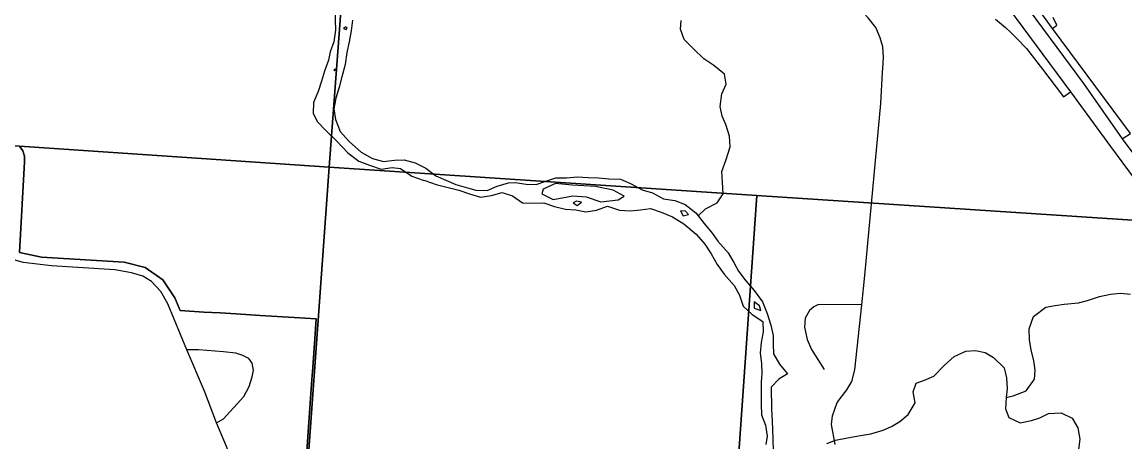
# Model space of a CAD drawing. Extents: x 114843 to 284848, y 317643 to 566895.
# Drawn here: x 241872 to 248717, y 389274 to 391884 of the extents above; entities that cross this region are included whole.
import ezdxf

# ---------------------------------------------------------------- set-up
doc = ezdxf.new("R2010")
doc.units = 0
for name, color, linetype in [('GM_X_City_Street', 7, 'Continuous'), ('GM_X_Corporation', 7, 'Continuous'), ('GM_X_County_Road', 7, 'Continuous'), ('GM_X_Interchange_Ramps', 7, 'Continuous'), ('GM_X_Interstate_Route', 7, 'Continuous'), ('GM_X_Major_River', 7, 'Continuous'), ('GM_X_Minor_River', 7, 'Continuous'), ('GM_X_Section', 7, 'Continuous')]:
    doc.layers.add(name, color=color, linetype=linetype)

msp = doc.modelspace()

# ---------------------------------------------------------------- linework, layer by layer
at = {"layer": 'GM_X_City_Street'}
for points in [[(243627.4, 388839.4), (243529.8, 388897.1), (243428.6, 388945.9), (243334.5, 388998.2), (243277.6, 389043.8), (243224.1, 389101.8), (243161.6, 389193.3), (243139.9, 389246.2), (243078.7, 389392.5), (243003, 389590), (242895.1, 389845.7), (242776.3, 390133.1), (242733.3, 390208.8), (242674.5, 390270.3), (242621.2, 390305.3), (242550.3, 390326), (242447.6, 390342.9), (242054.8, 390368.4), (241877.8, 390388.4), (241814, 390407.3)], [(247083.9, 390126.4), (246815.6, 390129.1), (246785.5, 390113.2), (246759.5, 390091.2), (246731.4, 390043.2), (246727.2, 389987.1), (246745, 389910.8), (246770.8, 389848.6), (246850.3, 389724.1)], [(243078.7, 389392.5), (243122.8, 389417.6), (243247.4, 389556.4), (243280.5, 389618.6), (243299.5, 389678.8), (243308.1, 389719.6), (243298.9, 389763.8), (243279.2, 389793.7), (243242, 389811.1), (243199.4, 389826.7), (243121.5, 389834.9), (242965.8, 389846.2), (242895.1, 389845.7)]]:
    msp.add_lwpolyline(points, dxfattribs=at)
at = {"layer": 'GM_X_Corporation'}
for points in [[(241856.3, 391112.1), (241875.9, 391083.5), (241886.4, 391050.4), (241886.8, 391015.6), (241855.2, 390451.9), (241991.6, 390422.8), (242505.4, 390390.8), (242635.5, 390358.2), (242745.1, 390281), (242819.7, 390169.6), (242852.4, 390090.2), (242999.4, 390081.5), (243100.4, 390075.5), (243200.7, 390069.5), (243350.3, 390060.6), (243559.9, 390048.1), (243697.7, 390039.9), (243688.9, 389915.3), (243676.4, 389737.7), (243671, 389661.4), (243660.7, 389515.8), (243639.6, 389217.6)], [(243639.6, 389217.6), (243660.7, 389515.8), (243671, 389661.4), (243676.4, 389737.7), (243688.9, 389915.3), (243697.7, 390039.9), (243559.9, 390048.1), (243350.3, 390060.6), (243200.7, 390069.5), (243100.4, 390075.5), (242999.4, 390081.5), (242852.4, 390090.2), (242819.7, 390169.6), (242745.1, 390281), (242635.5, 390358.2), (242505.4, 390390.8), (241991.6, 390422.8), (241855.2, 390451.9), (241886.8, 391015.6), (241886.4, 391050.4), (241875.9, 391083.5), (241856.3, 391112.1)]]:
    msp.add_lwpolyline(points, dxfattribs=at)
at = {"layer": 'GM_X_County_Road'}
for points in [[(247215.9, 391626.9), (247217.8, 391664.9), (247213.8, 391728.8), (247198.3, 391785.6), (247170.4, 391849.2), (247122.5, 391909.9), (247061.2, 391976.1), (246995.2, 392027.1), (246954.2, 392051.7), (246893.8, 392069), (246820.9, 392086.2), (246683.1, 392090.6), (246438.8, 392108), (246200.2, 392124.2), (246194.9, 392124.5)], [(246917.7, 389257.7), (246895.3, 389382), (246901.3, 389436.2), (246931.1, 389518.5), (246990.9, 389598.8), (247022.9, 389649), (247040.7, 389723.3), (247083.9, 390126.4), (247103.5, 390309), (247202.2, 391377.3), (247213.1, 391572.6), (247215.9, 391626.9)]]:
    msp.add_lwpolyline(points, dxfattribs=at)
at = {"layer": 'GM_X_Interchange_Ramps'}
for points in [[(248700.5, 391157.9), (248750.8, 391191.3), (248267.3, 391842.7), (247764.9, 392536.6)], [(247914.3, 391900.7), (247938.5, 391881.3), (247976, 391849.4), (248007, 391819.6), (248044.7, 391784.3), (248105.3, 391719.5), (248204.7, 391591.4), (248335.8, 391418.8), (248380.1, 391449.7)], [(248267.3, 391842.7), (248295, 391864), (248272.5, 391912.6)]]:
    msp.add_lwpolyline(points, dxfattribs=at)
at = {"layer": 'GM_X_Interstate_Route'}
msp.add_line((248380.1, 391449.7), (248627.2, 391109.3), dxfattribs=at)
for points in [[(246303.1, 395187.8), (246405.3, 394824.8), (246545.1, 394451.2), (246677.3, 394124.9), (246754.1, 393971.1), (246874.7, 393732.6), (246979.1, 393556.8), (247067, 393416.7), (247413.4, 392937.1), (248040.2, 392070.4), (248459.4, 391501.5), (248700.5, 391157.9), (248995, 390761.4), (249194.9, 390475.9), (249325.2, 390290.5), (249412.4, 390144.3), (249538.5, 389896.4), (249615.3, 389737.3)], [(247278.4, 392945.6), (247293.6, 392923.8), (247953.8, 392028.2), (248380.1, 391449.7)], [(248627.2, 391109.3), (248921.7, 390712.8), (249121.6, 390427.2), (249251.9, 390241.9), (249339.1, 390095.6), (249354.1, 390068.1)]]:
    msp.add_lwpolyline(points, dxfattribs=at)
at = {"layer": 'GM_X_Major_River'}
for points in [[(243812, 392090.3), (243818.4, 392022.3), (243816.7, 391956.1), (243815.1, 391898.1), (243817.4, 391834), (243805.8, 391759.8), (243784.2, 391697.5), (243774.5, 391647.4), (243748.9, 391577.2), (243729.2, 391516.9), (243709.6, 391452.7), (243680, 391384.4), (243678.4, 391316.3), (243702.6, 391266.4), (243758.9, 391206.6), (243823.1, 391144.9), (243893.4, 391071.2), (243961.6, 391019.5), (244027.7, 390993.8), (244099.7, 390970.2), (244169.6, 390978.6), (244221.5, 390972.9), (244291.7, 390925.3), (244361.7, 390901.6)], [(243922.9, 391894.7), (243915.3, 391828.5), (243901.7, 391760.3), (243888.1, 391694.1), (243876.5, 391620), (243856.9, 391543.7), (243839.3, 391479.5), (243819.7, 391411.3), (243806.1, 391345.1), (243816.4, 391277.1), (243846.8, 391203.1), (243905, 391139.4), (243977.3, 391075.7), (244047.4, 391036), (244115.4, 391016.4), (244183.3, 391024.8), (244243.2, 391027.1), (244311.2, 391009.5), (244377.3, 390975.8), (244439.5, 390928.1), (244501.6, 390900.4), (244563.6, 390874.7), (244635.7, 390853.1), (244687.7, 390839.4), (244757.6, 390835.8), (244821.4, 390864.2), (244891.2, 390884.7)], [(243881.2, 391854.4), (243867.3, 391844.3), (243883.3, 391836.3)], [(243883.3, 391836.3), (243889.2, 391846.4), (243881.2, 391854.4)], [(243814.1, 391590.9), (243806.7, 391585.9), (243810.5, 391581)], [(243810.5, 391581), (243814.2, 391583.5), (243814.1, 391590.9)], [(244361.7, 390901.6), (244371.7, 390899.7), (244441.8, 390874), (244581.8, 390838.8), (244649.8, 390815.1), (244717.9, 390795.5), (244785.7, 390805.9), (244851.5, 390824.3), (244915.6, 390802.7), (244977.7, 390761), (245045.7, 390757.3), (245109.5, 390759.7), (245175.6, 390738.1), (245245.6, 390720.4), (245309.5, 390716.8), (245371.5, 390703.1), (245437.4, 390715.5), (245505.2, 390740), (245579.2, 390714.4), (245647.1, 390710.7), (245711, 390717.1), (245772.9, 390725.5), (245838.9, 390701.8), (245909, 390672.2), (245979.1, 390630.5), (246055.4, 390564.9), (246109.7, 390503.1), (246147.9, 390443.2), (246186.2, 390377.3), (246230.5, 390317.5), (246290.8, 390245.7), (246325.1, 390185.8), (246347.4, 390117.8), (246403.6, 390066.1), (246469.8, 390022.4), (246472.1, 389958.3), (246458.5, 389892.1), (246452.9, 389826), (246461.2, 389761.9), (246463.6, 389697.8), (246459.8, 389647.7), (246458.2, 389585.6), (246458.6, 389507.5), (246460.9, 389443.4), (246485.3, 389377.4), (246495.6, 389309.4), (246487.9, 389257.3)], [(244891.2, 390884.7), (244933.1, 390886.9), (245001.1, 390875.3), (245063, 390873.6), (245122.8, 390894), (245184.6, 390916.4), (245250.5, 390914.8), (245318.4, 390921.2), (245386.3, 390917.6), (245450.3, 390915.9), (245514.2, 390908.3), (245586.1, 390906.7), (245648.2, 390881), (245720.3, 390841.4), (245784.4, 390821.7), (245852.5, 390784.1), (245922.4, 390774.4), (245988.5, 390748.8), (246054.7, 390697.1), (246105, 390631.3), (246155.2, 390571.5), (246189.5, 390521.6), (246253.8, 390449.8), (246292.1, 390385.9), (246318.3, 390336), (246364.6, 390276.2), (246414.8, 390214.4), (246467.1, 390144.6), (246497.5, 390072.6), (246519.8, 390000.6), (246534.2, 389934.6), (246534.5, 389882.5), (246536.8, 389822.5), (246573.1, 389756.6), (246623.4, 389696.8), (246569.6, 389664.4), (246521.9, 389614), (246522.6, 389479.8), (246527.1, 389403.7), (246529.3, 389351.7), (246531.6, 389293.6), (246534.1, 389215.5)], [(245608.7, 390800.7), (245540.6, 390838.3), (245430.6, 390861.7), (245286.7, 390868.9), (245182.8, 390880.3), (245107.1, 390845.8), (245097.3, 390815.7)], [(245097.3, 390815.7), (245167.4, 390780.1), (245291.1, 390802.8), (245373, 390797.3), (245463.1, 390765.8), (245570.9, 390778.4), (245608.7, 390800.7)], [(245343.2, 390765.1), (245313.2, 390770.9), (245291.3, 390760.8)], [(245291.3, 390760.8), (245317.4, 390742.9), (245343.2, 390765.1)], [(245958.7, 390710.5), (245974.9, 390678.6), (246008.8, 390686.8)], [(246008.8, 390686.8), (245988.7, 390708.7), (245958.7, 390710.5)], [(246415.2, 390144.3), (246415.4, 390106.2), (246457.4, 390090.4)], [(246457.4, 390090.4), (246449.3, 390120.4), (246415.2, 390144.3)]]:
    msp.add_lwpolyline(points, dxfattribs=at)
at = {"layer": 'GM_X_Minor_River'}
for points in [[(246067.8, 390679.9), (246113.2, 390722.7), (246185.1, 390760.8), (246223, 390817), (246218.9, 390889.1), (246214.8, 390955.2), (246242.7, 391029.4), (246266.6, 391107.6), (246262.5, 391173.7), (246240.5, 391247.8), (246216.4, 391297.9), (246204.4, 391358), (246214.3, 391438.1), (246242.2, 391498.3), (246232.1, 391560.4), (246166.2, 391614.4), (246104.2, 391654.4), (246038.3, 391716.4), (245982.3, 391774.5), (245958.3, 391838.6), (245962.2, 391892.7)], [(247979.4, 389549.4), (248023.4, 389560.7), (248103.2, 389590.9), (248155, 389665.1), (248159, 389719.2), (248150.9, 389777.3), (248134.9, 389847.4), (248124.8, 389907.5), (248122.8, 389977.6), (248150.6, 390053.8), (248226.4, 390112), (248284.3, 390122.1), (248340.2, 390130.2), (248428.1, 390138.3), (248484, 390152.4), (248559.8, 390178.5), (248627.7, 390192.6), (248689.6, 390198.7), (248751.5, 390192.7)], [(246867.6, 389264.9), (246921.5, 389285), (246995.4, 389299.1), (247075.2, 389313.2), (247139.1, 389325.3), (247216.9, 389347.4), (247268.8, 389369.5), (247320.7, 389401.6), (247372.6, 389443.8), (247414.4, 389518), (247402.4, 389586.1), (247420.3, 389640.2), (247472.2, 389658.3), (247532, 389682.4), (247595.9, 389748.6), (247657.7, 389804.8), (247729.6, 389838.9), (247789.5, 389843), (247849.4, 389829), (247901.3, 389799), (247967.3, 389735), (247981.3, 389672.9), (247985.4, 389604.8), (247979.5, 389550.7), (247975.5, 389480.5), (247995.6, 389426.5), (248067.5, 389392.5), (248137.4, 389406.6), (248189.2, 389424.7), (248243.1, 389450.8), (248321, 389454.9), (248388.9, 389420.9), (248424.9, 389362.8), (248437, 389290.7), (248429.1, 389226.6)]]:
    msp.add_lwpolyline(points, dxfattribs=at)
at = {"layer": 'GM_X_Section'}
for points in [[(238585.8, 394094), (242571.3, 393828.6), (243934.1, 393723.3), (243981.9, 393720), (243778.4, 390980.8), (241091.2, 391163.3), (238396.5, 391345.1)], [(243981.9, 393720), (247877, 393477.7), (249262.1, 393374.2), (249080.6, 390631), (246433.1, 390806.1), (243778.4, 390980.8)], [(241091.2, 391163.3), (243778.4, 390980.8), (243400.4, 385736.5), (240718.6, 385930.6)], [(246433.1, 390806.1), (246066.4, 385563.1), (243400.4, 385736.5), (243778.4, 390980.8)], [(249080.6, 390631), (248724.6, 385384.8), (246066.4, 385563.1), (246433.1, 390806.1)]]:
    msp.add_lwpolyline(points, close=True, dxfattribs=at)

doc.saveas('drawing.dxf')
